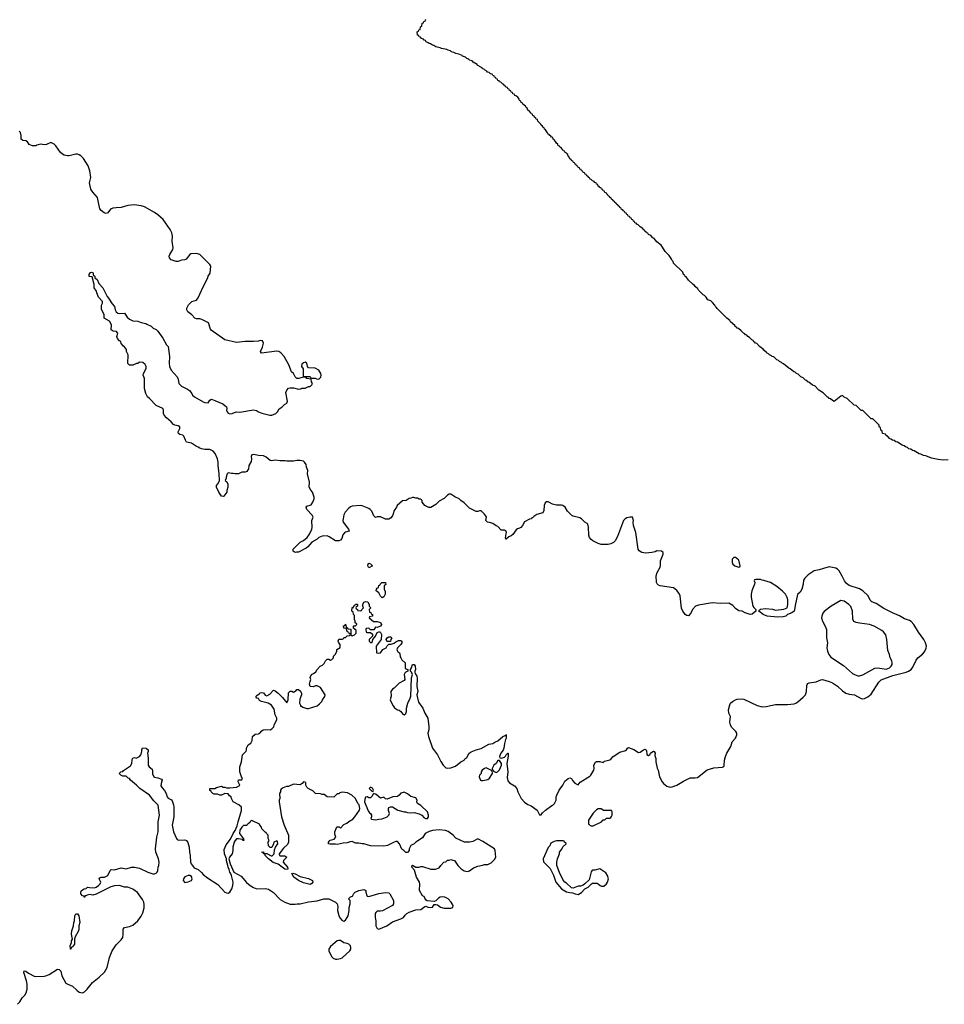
# Model space of a CAD drawing. Header units: inches. Extents: x 1603819 to 1745079, y 385938 to 533966.
# Tile 556 of 561: x 1682938 to 1693985, y 482531 to 494296. Entities that reach past the tile are written whole.
import ezdxf

# ---------------------------------------------------------------- set-up
doc = ezdxf.new("R2010")
doc.units = ezdxf.units.IN
doc.header["$MEASUREMENT"] = 0
for name, color, linetype in [('B6488', 7, 'Continuous'), ('B6489', 7, 'Continuous'), ('B6498', 7, 'Continuous'), ('B6499', 7, 'Continuous')]:
    doc.layers.add(name, color=color, linetype=linetype)

msp = doc.modelspace()

# ---------------------------------------------------------------- linework, layer by layer
at = {"layer": 'B6488', "color": 5, "elevation": 220}
for points in [[(1690000, 488032), (1689970, 488024), (1689886, 488026), (1689850, 488036), (1689787, 488067), (1689765, 488085), (1689747, 488107), (1689736, 488136), (1689733, 488233), (1689727, 488267), (1689717, 488277), (1689689, 488290), (1689652, 488332), (1689630, 488345), (1689550, 488363), (1689535, 488370), (1689483, 488423), (1689455, 488470), (1689429, 488489), (1689410, 488496), (1689350, 488496), (1689305, 488505), (1689250, 488534), (1689230, 488534), (1689217, 488523), (1689206, 488490), (1689199, 488430), (1689190, 488402), (1689117, 488383), (1689080, 488360), (1689070, 488346), (1689058, 488342), (1689054, 488330), (1689030, 488328), (1688970, 488295), (1688947, 488253), (1688925, 488230), (1688910, 488219), (1688887, 488213), (1688870, 488202), (1688830, 488145), (1688810, 488129), (1688783, 488117), (1688750, 488089), (1688746, 488090), (1688743, 488103), (1688749, 488151), (1688755, 488170), (1688746, 488190), (1688730, 488195), (1688690, 488198), (1688650, 488242), (1688630, 488249), (1688590, 488275), (1688550, 488289), (1688526, 488290), (1688508, 488310), (1688514, 488354), (1688490, 488388), (1688450, 488428), (1688430, 488428), (1688410, 488418), (1688390, 488418), (1688310, 488458), (1688250, 488522), (1688209, 488549), (1688189, 488569), (1688135, 488595), (1688090, 488628), (1688070, 488628), (1688050, 488615), (1688010, 488575), (1687950, 488542), (1687910, 488502), (1687848, 488468), (1687828, 488468), (1687778, 488490), (1687748, 488530), (1687746, 488550), (1687730, 488566), (1687710, 488568), (1687690, 488578), (1687670, 488578), (1687647, 488587), (1687630, 488588), (1687610, 488578), (1687590, 488575), (1687554, 488550), (1687510, 488548), (1687446, 488490), (1687441, 488470), (1687411, 488430), (1687401, 488390), (1687390, 488368), (1687370, 488338), (1687347, 488327), (1687310, 488328), (1687250, 488355), (1687210, 488355), (1687189, 488349), (1687170, 488368), (1687143, 488423), (1687125, 488445), (1687110, 488455), (1687030, 488485), (1687010, 488489), (1686910, 488483), (1686890, 488476), (1686870, 488459), (1686827, 488413), (1686810, 488378), (1686801, 488330), (1686799, 488310), (1686804, 488290), (1686867, 488210), (1686875, 488185), (1686830, 488173), (1686817, 488163), (1686800, 488140), (1686785, 488095), (1686770, 488078), (1686750, 488068), (1686710, 488069), (1686637, 488117), (1686610, 488129), (1686550, 488124), (1686510, 488107), (1686490, 488089), (1686428, 488052), (1686381, 487999), (1686359, 487981), (1686270, 487934), (1686246, 487934), (1686229, 487929), (1686216, 487936), (1686206, 487946), (1686206, 487970), (1686287, 488053), (1686330, 488071), (1686372, 488108), (1686399, 488150), (1686429, 488210), (1686434, 488230), (1686429, 488310), (1686444, 488350), (1686434, 488374), (1686370, 488445), (1686359, 488470), (1686370, 488481), (1686422, 488498), (1686442, 488530), (1686455, 488570), (1686455, 488590), (1686438, 488650), (1686415, 488675), (1686398, 488710), (1686402, 488770), (1686378, 488870), (1686379, 488910), (1686365, 488950), (1686360, 488980), (1686342, 489010), (1686330, 489019), (1686290, 489029), (1686250, 489029), (1686210, 489022), (1686130, 489021), (1686110, 489025), (1686050, 489024), (1685990, 489033), (1685950, 489025), (1685929, 489029), (1685884, 489070), (1685850, 489086), (1685790, 489088), (1685730, 489100), (1685710, 489095), (1685704, 489076), (1685707, 489050), (1685703, 489017), (1685676, 488970), (1685671, 488930), (1685650, 488898), (1685630, 488888), (1685590, 488888), (1685550, 488868), (1685512, 488868), (1685490, 488875), (1685470, 488874), (1685430, 488882), (1685418, 488870), (1685403, 488830), (1685404, 488816), (1685394, 488790), (1685413, 488773), (1685424, 488744), (1685425, 488710), (1685411, 488670), (1685411, 488650), (1685377, 488603), (1685370, 488598), (1685350, 488602), (1685315, 488650), (1685288, 488710), (1685288, 488730), (1685310, 488754), (1685324, 488790), (1685321, 488870), (1685309, 488969), (1685309, 489010), (1685300, 489050), (1685273, 489113), (1685250, 489139), (1685210, 489161), (1685150, 489161), (1685110, 489169), (1685090, 489175), (1685070, 489189), (1685050, 489194), (1684990, 489234), (1684930, 489249), (1684917, 489270), (1684899, 489319), (1684888, 489330), (1684850, 489341), (1684834, 489350), (1684833, 489370), (1684849, 489410), (1684849, 489430), (1684830, 489441), (1684790, 489449), (1684777, 489457), (1684749, 489489), (1684690, 489539), (1684664, 489570), (1684654, 489590), (1684655, 489630), (1684649, 489649), (1684567, 489687), (1684489, 489770), (1684464, 489790), (1684444, 489830), (1684429, 489890), (1684428, 490000)], [(1684830, 490000), (1684840, 489950), (1684870, 489918), (1684942, 489882), (1684965, 489865), (1684994, 489830), (1685004, 489810), (1685026, 489790), (1685130, 489731), (1685150, 489723), (1685190, 489718), (1685210, 489751), (1685230, 489761), (1685270, 489747), (1685364, 489704), (1685390, 489687), (1685407, 489670), (1685411, 489651), (1685408, 489630), (1685416, 489610), (1685430, 489596), (1685450, 489588), (1685478, 489590), (1685526, 489610), (1685567, 489607), (1685730, 489633), (1685765, 489625), (1685791, 489610), (1685830, 489596), (1685928, 489572), (1685950, 489572), (1685998, 489590), (1686018, 489610), (1686036, 489644), (1686070, 489665), (1686103, 489697), (1686130, 489712), (1686137, 489737), (1686118, 489842), (1686128, 489870), (1686149, 489891), (1686170, 489898), (1686210, 489898), (1686270, 489882), (1686295, 489885), (1686306, 489890), (1686306, 489894), (1686350, 489892), (1686390, 489912), (1686407, 489913), (1686430, 489934), (1686438, 489950), (1686426, 489970), (1686422, 490000)], [(1682910, 482531), (1682938, 482562), (1682969, 482610), (1682999, 482641), (1683016, 482670), (1683026, 482710), (1683025, 482770), (1683020, 482810), (1682987, 482910), (1682990, 482931), (1683010, 482926), (1683042, 482902), (1683110, 482869), (1683130, 482864), (1683230, 482868), (1683250, 482870), (1683290, 482887), (1683390, 482951), (1683410, 482947), (1683428, 482928), (1683442, 482870), (1683490, 482785), (1683511, 482771), (1683570, 482747), (1683619, 482699), (1683650, 482676), (1683690, 482667), (1683710, 482679), (1683743, 482710), (1683808, 482792), (1683886, 482854), (1683950, 482917), (1683982, 482970), (1684011, 483090), (1684044, 483170), (1684090, 483242), (1684150, 483300), (1684168, 483330), (1684175, 483370), (1684172, 483430), (1684190, 483450), (1684250, 483459), (1684290, 483476), (1684350, 483530), (1684390, 483583), (1684410, 483623), (1684423, 483683), (1684424, 483724), (1684420, 483750), (1684405, 483785), (1684346, 483866), (1684290, 483906), (1684230, 483929), (1684190, 483932), (1684130, 483951), (1684070, 483948), (1684026, 483934), (1683850, 483847), (1683810, 483837), (1683770, 483842), (1683744, 483836), (1683726, 483826), (1683714, 483826), (1683710, 483808), (1683702, 483822), (1683690, 483826), (1683669, 483850), (1683669, 483871), (1683678, 483890), (1683708, 483912), (1683730, 483914), (1683748, 483932), (1683770, 483925), (1683830, 483924), (1683850, 483931), (1683879, 483950), (1683899, 483970), (1683909, 483990), (1683889, 484030), (1683896, 484044), (1683910, 484051), (1683950, 484051), (1683990, 484072), (1684018, 484130), (1684030, 484142), (1684070, 484139), (1684150, 484163), (1684210, 484151), (1684272, 484168), (1684310, 484170), (1684370, 484156), (1684470, 484110), (1684530, 484091), (1684550, 484091), (1684570, 484099), (1684581, 484110), (1684589, 484130), (1684592, 484170), (1684600, 484190), (1684605, 484230), (1684598, 484270), (1684565, 484350), (1684562, 484390), (1684575, 484530), (1684591, 484590), (1684591, 484710), (1684610, 484790), (1684591, 484910), (1684542, 484962), (1684490, 485029), (1684373, 485110), (1684333, 485150), (1684262, 485210), (1684250, 485228), (1684235, 485235), (1684210, 485255), (1684170, 485258), (1684146, 485270), (1684128, 485290), (1684146, 485310), (1684170, 485314), (1684176, 485324), (1684260, 485380), (1684278, 485410), (1684283, 485457), (1684289, 485471), (1684310, 485478), (1684330, 485471), (1684370, 485491), (1684384, 485510), (1684398, 485550), (1684398, 485570), (1684406, 485594), (1684450, 485592), (1684472, 485570), (1684472, 485550), (1684465, 485530), (1684471, 485471), (1684471, 485390), (1684485, 485370), (1684520, 485340), (1684525, 485325), (1684526, 485286), (1684542, 485250), (1684550, 485245), (1684590, 485238), (1684630, 485222), (1684638, 485210), (1684637, 485197), (1684626, 485170), (1684623, 485143), (1684638, 485118), (1684667, 485087), (1684688, 485048), (1684700, 485010), (1684710, 484995), (1684750, 484974), (1684761, 484961), (1684776, 484916), (1684778, 484890), (1684779, 484770), (1684758, 484670), (1684775, 484590), (1684810, 484511), (1684821, 484501), (1684834, 484494), (1684910, 484495), (1684930, 484487), (1684946, 484466), (1684963, 484410), (1684968, 484348), (1684976, 484310), (1684978, 484230), (1684985, 484210), (1685021, 484161), (1685070, 484142), (1685110, 484107), (1685130, 484082), (1685182, 484042), (1685303, 483963), (1685390, 483870), (1685410, 483861), (1685430, 483860), (1685449, 483870), (1685472, 483910), (1685484, 483950), (1685489, 483990), (1685469, 484070), (1685457, 484097), (1685447, 484110), (1685441, 484141), (1685427, 484170), (1685426, 484190), (1685410, 484246), (1685409, 484270), (1685385, 484330), (1685380, 484380), (1685404, 484436), (1685455, 484505), (1685487, 484570), (1685512, 484608), (1685536, 484664), (1685547, 484713), (1685588, 484848), (1685587, 484887), (1685556, 484916), (1685489, 484949), (1685468, 484990), (1685466, 485010), (1685443, 485023), (1685430, 485046), (1685390, 485048), (1685350, 485028), (1685330, 485028), (1685300, 485040), (1685263, 485043), (1685246, 485050), (1685226, 485070), (1685222, 485082), (1685210, 485086), (1685208, 485110), (1685270, 485111), (1685290, 485121), (1685350, 485136), (1685370, 485126), (1685390, 485126), (1685410, 485116), (1685450, 485116), (1685530, 485126), (1685560, 485140), (1685568, 485150), (1685549, 485189), (1685550, 485214), (1685590, 485214), (1685598, 485230), (1685588, 485248), (1685569, 485310), (1685569, 485370), (1685589, 485430), (1685599, 485510), (1685643, 485557), (1685649, 485570), (1685649, 485591), (1685669, 485630), (1685698, 485650), (1685715, 485685), (1685718, 485730), (1685750, 485758), (1685790, 485761), (1685808, 485770), (1685830, 485798), (1685848, 485810), (1685870, 485816), (1685930, 485812), (1685950, 485822), (1685974, 485846), (1685979, 485870), (1686009, 485930), (1686009, 485950), (1685989, 485990), (1685978, 486058), (1685945, 486105), (1685908, 486130), (1685826, 486150), (1685803, 486163), (1685790, 486186), (1685770, 486188), (1685758, 486210), (1685770, 486222), (1685800, 486240), (1685810, 486252), (1685830, 486258), (1685851, 486251), (1685870, 486225), (1685890, 486218), (1685925, 486235), (1685970, 486285), (1685990, 486278), (1686025, 486250), (1686078, 486198), (1686130, 486134), (1686146, 486170), (1686150, 486254), (1686170, 486272), (1686191, 486271), (1686210, 486262), (1686240, 486280), (1686250, 486292), (1686270, 486294), (1686292, 486272), (1686304, 486244), (1686305, 486230), (1686285, 486175), (1686282, 486130), (1686294, 486106), (1686294, 486094), (1686306, 486094), (1686321, 486081), (1686370, 486065), (1686390, 486065), (1686490, 486098), (1686520, 486120), (1686549, 486150), (1686555, 486170), (1686582, 486210), (1686588, 486230), (1686530, 486318), (1686490, 486335), (1686470, 486335), (1686445, 486325), (1686409, 486329), (1686402, 486358), (1686408, 486390), (1686418, 486410), (1686410, 486434), (1686426, 486470), (1686450, 486482), (1686477, 486503), (1686490, 486532), (1686529, 486571), (1686555, 486585), (1686575, 486605), (1686590, 486634), (1686610, 486654), (1686630, 486654), (1686650, 486642), (1686666, 486650), (1686686, 486670), (1686686, 486690), (1686710, 486714), (1686728, 486750), (1686726, 486770), (1686767, 486793), (1686768, 486830), (1686749, 486849), (1686742, 486870), (1686750, 486894), (1686790, 486894), (1686802, 486898), (1686810, 486914), (1686830, 486914), (1686850, 486934), (1686882, 486938), (1686886, 486950), (1686882, 486962), (1686867, 486967), (1686862, 486982), (1686846, 486990), (1686842, 487022), (1686810, 487026), (1686807, 487053), (1686822, 487058), (1686826, 487070), (1686832, 487072), (1686838, 487038), (1686854, 487030), (1686858, 487018), (1686893, 487013), (1686894, 486950), (1686898, 486938), (1686910, 486934), (1686936, 486944), (1686956, 486964), (1686956, 486996), (1686927, 487027), (1686926, 487050), (1686930, 487054), (1686950, 487054), (1686966, 487070), (1686962, 487082), (1686946, 487090), (1686946, 487110), (1686938, 487130), (1686936, 487176), (1686926, 487190), (1686922, 487222), (1686908, 487230), (1686909, 487271), (1686926, 487274), (1686930, 487294), (1686942, 487298), (1686950, 487314), (1686970, 487314), (1686973, 487307), (1686974, 487290), (1686958, 487282), (1686954, 487270), (1686958, 487258), (1686974, 487250), (1686978, 487238), (1687010, 487234), (1687022, 487238), (1687026, 487250), (1687046, 487270), (1687038, 487290), (1687038, 487310), (1687050, 487334), (1687070, 487342), (1687098, 487338), (1687110, 487314), (1687114, 487314), (1687114, 487290), (1687134, 487270), (1687114, 487250), (1687118, 487218), (1687133, 487213), (1687138, 487198), (1687154, 487190), (1687153, 487167), (1687118, 487162), (1687114, 487150), (1687164, 487104), (1687210, 487105), (1687237, 487097), (1687251, 487091), (1687262, 487070), (1687250, 487048), (1687210, 487035), (1687190, 487038), (1687170, 487006), (1687130, 487006), (1687110, 487026), (1687078, 487022), (1687074, 487010), (1687078, 486978), (1687090, 486974), (1687130, 486974), (1687152, 486952), (1687152, 486928), (1687114, 486890), (1687114, 486870), (1687130, 486854), (1687150, 486854), (1687158, 486890), (1687188, 486930), (1687207, 486973), (1687230, 486982), (1687240, 486980), (1687250, 486974), (1687262, 486950), (1687258, 486890), (1687198, 486810), (1687202, 486730), (1687230, 486726), (1687250, 486732), (1687278, 486770), (1687318, 486790), (1687330, 486814), (1687350, 486834), (1687374, 486834), (1687410, 486845), (1687430, 486862), (1687463, 486877), (1687490, 486878), (1687502, 486870), (1687502, 486850), (1687492, 486830), (1687452, 486790), (1687445, 486765), (1687460, 486740), (1687474, 486730), (1687480, 486720), (1687482, 486682), (1687492, 486672), (1687505, 486645), (1687542, 486610), (1687542, 486550), (1687545, 486545), (1687574, 486530), (1687574, 486510), (1687545, 486495), (1687531, 486470), (1687538, 486410), (1687530, 486398), (1687470, 486368), (1687410, 486308), (1687390, 486298), (1687371, 486270), (1687374, 486214), (1687366, 486170), (1687371, 486151), (1687398, 486098), (1687415, 486075), (1687450, 486051), (1687470, 486045), (1687491, 486031), (1687517, 485997), (1687530, 485991), (1687550, 486006), (1687561, 486030), (1687561, 486070), (1687574, 486130), (1687604, 486190), (1687609, 486211), (1687617, 486430), (1687629, 486470), (1687618, 486498), (1687606, 486510), (1687606, 486530), (1687618, 486550), (1687629, 486591), (1687650, 486592), (1687662, 486570), (1687665, 486530), (1687658, 486510), (1687660, 486500), (1687664, 486484), (1687683, 486450), (1687687, 486427), (1687683, 486330), (1687693, 486270), (1687684, 486230), (1687687, 486210), (1687703, 486143), (1687755, 486070), (1687779, 486010), (1687814, 485950), (1687827, 485850), (1687827, 485810), (1687816, 485770), (1687821, 485730), (1687871, 485590), (1687931, 485511), (1687971, 485431), (1687998, 485390), (1688030, 485358), (1688050, 485351), (1688090, 485358), (1688145, 485375), (1688208, 485430), (1688248, 485450), (1688256, 485464), (1688280, 485480), (1688309, 485531), (1688330, 485546), (1688390, 485571), (1688450, 485586), (1688542, 485638), (1688590, 485646), (1688616, 485664), (1688650, 485681), (1688710, 485731), (1688738, 485742), (1688749, 485751), (1688750, 485754), (1688751, 485710), (1688743, 485697), (1688730, 485646), (1688723, 485590), (1688714, 485566), (1688686, 485530), (1688672, 485490), (1688674, 485474), (1688690, 485472), (1688730, 485485), (1688744, 485496), (1688750, 485512), (1688768, 485530), (1688772, 485530), (1688775, 485495), (1688759, 485410), (1688768, 485310), (1688762, 485242), (1688770, 485202), (1688790, 485178), (1688850, 485142), (1688878, 485110), (1688891, 485070), (1688930, 484992), (1688968, 484948), (1689010, 484918), (1689050, 484901), (1689122, 484850), (1689150, 484794), (1689170, 484794), (1689183, 484817), (1689218, 484850), (1689295, 484905), (1689309, 484911), (1689328, 484930), (1689348, 484970), (1689349, 485009), (1689355, 485030), (1689384, 485090), (1689429, 485150), (1689450, 485198), (1689489, 485230), (1689510, 485236), (1689530, 485231), (1689544, 485204), (1689570, 485172), (1689610, 485154), (1689636, 485184), (1689750, 485258), (1689762, 485270), (1689798, 485330), (1689802, 485350), (1689798, 485390), (1689816, 485424), (1689830, 485434), (1689868, 485432), (1689910, 485422), (1689925, 485435), (1689989, 485451), (1690000, 485461)], [(1690000, 484846), (1689913, 484847), (1689887, 484867), (1689850, 484868), (1689830, 484855), (1689790, 484815), (1689732, 484730), (1689733, 484693), (1689738, 484678), (1689764, 484664), (1689790, 484662), (1689890, 484712), (1689910, 484734), (1689930, 484734), (1689950, 484754), (1689990, 484754), (1690000, 484764)]]:
    msp.add_lwpolyline(points, dxfattribs=at)
for points in [[(1687110, 487748), (1687098, 487770), (1687102, 487790), (1687110, 487802), (1687130, 487794), (1687154, 487770)], [(1687270, 487388), (1687247, 487407), (1687230, 487446), (1687198, 487470), (1687202, 487490), (1687210, 487502), (1687226, 487510), (1687230, 487534), (1687242, 487538), (1687246, 487550), (1687266, 487570), (1687310, 487572), (1687311, 487549), (1687294, 487530), (1687294, 487490), (1687304, 487464), (1687305, 487430), (1687290, 487398)], [(1687330, 486866), (1687326, 486870), (1687318, 486890), (1687328, 486910), (1687350, 486922), (1687370, 486922), (1687377, 486917), (1687382, 486910), (1687372, 486890), (1687370, 486866)], [(1688670, 485446), (1688650, 485446), (1688631, 485409), (1688602, 485390), (1688582, 485350), (1688582, 485342), (1688594, 485330), (1688598, 485318), (1688630, 485302), (1688646, 485310), (1688670, 485334), (1688695, 485390), (1688695, 485410)], [(1688510, 485355), (1688490, 485348), (1688465, 485330), (1688451, 485310), (1688451, 485289), (1688432, 485270), (1688427, 485250), (1688442, 485210), (1688450, 485205), (1688470, 485205), (1688530, 485218), (1688550, 485232), (1688588, 485290), (1688582, 485322)], [(1686330, 485188), (1686311, 485169), (1686290, 485155), (1686210, 485162), (1686150, 485134), (1686126, 485134), (1686084, 485116), (1686060, 485100), (1686052, 485090), (1686052, 485070), (1686042, 485050), (1686045, 484990), (1686038, 484970), (1686038, 484950), (1686065, 484770), (1686098, 484670), (1686150, 484550), (1686151, 484470), (1686139, 484441), (1686090, 484398), (1686036, 484330), (1686042, 484310), (1686050, 484305), (1686106, 484306), (1686131, 484291), (1686091, 484250), (1686085, 484230), (1686136, 484170), (1686142, 484150), (1686137, 484143), (1686107, 484147), (1686024, 484204), (1685967, 484227), (1685910, 484270), (1685869, 484310), (1685867, 484327), (1685850, 484329), (1685846, 484346), (1685828, 484350), (1685850, 484351), (1685854, 484334), (1685890, 484331), (1685944, 484304), (1685955, 484305), (1685979, 484330), (1685983, 484377), (1685993, 484407), (1686022, 484450), (1686016, 484476), (1686010, 484486), (1685974, 484470), (1685972, 484448), (1685950, 484406), (1685930, 484406), (1685910, 484426), (1685907, 484467), (1685918, 484490), (1685907, 484513), (1685906, 484550), (1685886, 484570), (1685882, 484582), (1685870, 484586), (1685830, 484626), (1685827, 484647), (1685806, 484670), (1685802, 484682), (1685710, 484726), (1685698, 484722), (1685693, 484707), (1685678, 484702), (1685674, 484690), (1685658, 484682), (1685650, 484666), (1685610, 484666), (1685590, 484648), (1685567, 484613), (1685563, 484570), (1685611, 484510), (1685614, 484490), (1685608, 484490), (1685599, 484499), (1685550, 484509), (1685530, 484509), (1685511, 484490), (1685501, 484470), (1685486, 484410), (1685486, 484370), (1685475, 484330), (1685445, 484290), (1685438, 484270), (1685451, 484210), (1685496, 484110), (1685582, 484062), (1685648, 483988), (1685691, 483950), (1685730, 483927), (1685770, 483911), (1685870, 483916), (1685910, 483906), (1685970, 483865), (1686050, 483783), (1686105, 483750), (1686170, 483727), (1686230, 483726), (1686251, 483731), (1686290, 483731), (1686390, 483756), (1686493, 483767), (1686570, 483791), (1686631, 483791), (1686710, 483752), (1686732, 483730), (1686738, 483698), (1686736, 483650), (1686751, 483591), (1686764, 483564), (1686790, 483532), (1686810, 483525), (1686830, 483538), (1686852, 483568), (1686861, 483590), (1686873, 483650), (1686874, 483686), (1686888, 483730), (1686886, 483770), (1686866, 483790), (1686890, 483814), (1686915, 483825), (1686930, 483854), (1686946, 483870), (1686989, 483891), (1687050, 483902), (1687072, 483890), (1687072, 483870), (1687085, 483830), (1687090, 483825), (1687110, 483821), (1687230, 483856), (1687310, 483866), (1687350, 483862), (1687362, 483850), (1687402, 483770), (1687402, 483730), (1687392, 483710), (1687272, 483648), (1687250, 483642), (1687210, 483642), (1687191, 483629), (1687184, 483616), (1687183, 483570), (1687191, 483530), (1687191, 483470), (1687210, 483436), (1687230, 483428), (1687323, 483470), (1687390, 483518), (1687490, 483551), (1687522, 483570), (1687542, 483598), (1687563, 483617), (1687590, 483631), (1687670, 483658), (1687730, 483665), (1687780, 483700), (1687790, 483702), (1687814, 483690), (1687850, 483686), (1687870, 483692), (1687890, 483722), (1687910, 483725), (1687930, 483718), (1687965, 483690), (1688010, 483678), (1688090, 483679), (1688112, 483688), (1688115, 483710), (1688094, 483750), (1688056, 483790), (1688018, 483810), (1687990, 483815), (1687962, 483810), (1687941, 483799), (1687910, 483766), (1687890, 483758), (1687808, 483768), (1687795, 483775), (1687778, 483798), (1687770, 483818), (1687749, 483829), (1687715, 483890), (1687717, 483970), (1687713, 483990), (1687677, 484050), (1687654, 484134), (1687622, 484170), (1687626, 484190), (1687630, 484192), (1687670, 484171), (1687709, 484171), (1687730, 484178), (1687750, 484178), (1687850, 484146), (1687904, 484144), (1687950, 484162), (1687968, 484190), (1688006, 484230), (1688030, 484234), (1688050, 484254), (1688070, 484254), (1688090, 484262), (1688113, 484253), (1688131, 484251), (1688172, 484190), (1688212, 484150), (1688250, 484126), (1688290, 484118), (1688310, 484125), (1688360, 484160), (1688410, 484182), (1688467, 484193), (1688490, 484202), (1688530, 484202), (1688570, 484222), (1688610, 484262), (1688628, 484290), (1688617, 484370), (1688609, 484390), (1688470, 484478), (1688410, 484508), (1688350, 484478), (1688310, 484468), (1688253, 484467), (1688150, 484518), (1688118, 484550), (1688057, 484597), (1688027, 484607), (1687950, 484616), (1687870, 484609), (1687830, 484597), (1687782, 484570), (1687750, 484522), (1687672, 484470), (1687650, 484448), (1687612, 484428), (1687592, 484390), (1687592, 484368), (1687570, 484346), (1687550, 484346), (1687526, 484370), (1687503, 484383), (1687474, 484450), (1687450, 484475), (1687430, 484475), (1687410, 484469), (1687333, 484427), (1687290, 484419), (1687130, 484424), (1687051, 484449), (1687029, 484449), (1686990, 484458), (1686950, 484458), (1686910, 484475), (1686886, 484474), (1686850, 484462), (1686802, 484458), (1686730, 484439), (1686710, 484444), (1686643, 484443), (1686628, 484450), (1686628, 484470), (1686649, 484491), (1686694, 484506), (1686715, 484530), (1686703, 484563), (1686702, 484590), (1686726, 484650), (1686754, 484650), (1686770, 484634), (1686810, 484678), (1686846, 484694), (1686870, 484716), (1686917, 484743), (1686942, 484770), (1686999, 484850), (1687002, 484870), (1686993, 484913), (1686978, 484930), (1686948, 484990), (1686906, 485030), (1686856, 485056), (1686790, 485066), (1686764, 485056), (1686750, 485046), (1686730, 485046), (1686690, 485006), (1686610, 485008), (1686576, 485036), (1686550, 485038), (1686530, 485046), (1686470, 485048), (1686440, 485080), (1686386, 485110), (1686367, 485127), (1686358, 485150), (1686356, 485176), (1686347, 485187)], [(1687530, 485064), (1687490, 485055), (1687471, 485030), (1687450, 485015), (1687394, 485010), (1687330, 484982), (1687310, 484986), (1687290, 485006), (1687250, 484995), (1687198, 485038), (1687170, 485048), (1687160, 485040), (1687145, 485015), (1687130, 484998), (1687110, 484998), (1687090, 485008), (1687070, 485006), (1687060, 484980), (1687058, 484950), (1687103, 484843), (1687118, 484818), (1687131, 484810), (1687142, 484790), (1687142, 484770), (1687134, 484750), (1687142, 484742), (1687190, 484736), (1687230, 484745), (1687270, 484746), (1687330, 484772), (1687348, 484790), (1687355, 484810), (1687345, 484845), (1687344, 484870), (1687350, 484882), (1687370, 484892), (1687391, 484891), (1687454, 484850), (1687530, 484831), (1687551, 484831), (1687570, 484822), (1687610, 484818), (1687650, 484821), (1687710, 484806), (1687742, 484790), (1687770, 484758), (1687790, 484751), (1687810, 484752), (1687822, 484770), (1687824, 484790), (1687809, 484830), (1687730, 484905), (1687690, 484929), (1687683, 484950), (1687685, 484970), (1687670, 484997), (1687610, 485015), (1687570, 485045)], [(1687130, 485126), (1687114, 485110), (1687150, 485074), (1687162, 485078), (1687166, 485090), (1687154, 485114)], [(1689430, 484486), (1689350, 484486), (1689324, 484476), (1689285, 484455), (1689270, 484426), (1689250, 484406), (1689191, 484271), (1689195, 484235), (1689274, 484154), (1689314, 484074), (1689343, 483990), (1689411, 483910), (1689470, 483876), (1689510, 483865), (1689544, 483864), (1689574, 483850), (1689610, 483843), (1689650, 483867), (1689689, 483911), (1689730, 483931), (1689769, 483971), (1689783, 483977), (1689837, 483977), (1689850, 483972), (1689872, 483950), (1689890, 483941), (1689916, 483944), (1689950, 483972), (1689962, 483990), (1689974, 484030), (1689962, 484070), (1689940, 484100), (1689870, 484149), (1689810, 484133), (1689787, 484133), (1689774, 484126), (1689765, 484115), (1689741, 484019), (1689691, 483969), (1689670, 483955), (1689637, 483943), (1689610, 483942), (1689550, 483918), (1689530, 483922), (1689470, 483978), (1689450, 483989), (1689433, 484013), (1689386, 484106), (1689355, 484190), (1689355, 484230), (1689362, 484270), (1689388, 484330), (1689388, 484350), (1689416, 484384), (1689427, 484413), (1689466, 484450), (1689462, 484462), (1689447, 484467), (1689442, 484482)], [(1684970, 484069), (1684950, 484069), (1684910, 484054), (1684895, 484030), (1684891, 484010), (1684910, 483987), (1684950, 483995), (1684989, 484011), (1684999, 484030), (1684990, 484058)], [(1686410, 483964), (1686330, 483981), (1686269, 484009), (1686215, 484050), (1686190, 484094), (1686203, 484097), (1686229, 484091), (1686290, 484059), (1686390, 484034), (1686430, 484016), (1686438, 484010), (1686441, 483990), (1686430, 483975)], [(1683550, 483189), (1683546, 483190), (1683542, 483230), (1683558, 483270), (1683558, 483290), (1683568, 483310), (1683555, 483370), (1683561, 483410), (1683582, 483470), (1683584, 483510), (1683594, 483530), (1683595, 483590), (1683610, 483612), (1683630, 483614), (1683645, 483590), (1683655, 483510), (1683645, 483470), (1683643, 483430), (1683639, 483410), (1683596, 483330), (1683591, 483310), (1683591, 483250), (1683570, 483218), (1683552, 483208)], [(1686770, 483295), (1686750, 483295), (1686730, 483289), (1686650, 483222), (1686631, 483190), (1686631, 483170), (1686662, 483102), (1686682, 483082), (1686710, 483071), (1686730, 483071), (1686770, 483079), (1686790, 483087), (1686884, 483170), (1686896, 483190), (1686896, 483210), (1686889, 483230), (1686870, 483249), (1686850, 483259), (1686810, 483264)]]:
    msp.add_lwpolyline(points, close=True, dxfattribs=at)
at = {"layer": 'B6489', "color": 5}
for points, elevation in [([(1690000, 492166), (1689990, 492170), (1689985, 492185), (1689970, 492190), (1689965, 492205), (1689954, 492210), (1689946, 492226), (1689930, 492230), (1689926, 492246), (1689910, 492250), (1689905, 492265), (1689890, 492270), (1689885, 492285), (1689869, 492290), (1689863, 492303), (1689850, 492307), (1689845, 492325), (1689830, 492330), (1689825, 492345), (1689809, 492350), (1689802, 492362), (1689782, 492370), (1689767, 492387), (1689755, 492390), (1689747, 492407), (1689739, 492410), (1689727, 492427), (1689715, 492430), (1689706, 492446), (1689695, 492450), (1689686, 492466), (1689670, 492470), (1689665, 492485), (1689650, 492490), (1689646, 492506), (1689630, 492510), (1689626, 492526), (1689610, 492530), (1689605, 492545), (1689590, 492550), (1689586, 492566), (1689575, 492570), (1689567, 492587), (1689555, 492590), (1689546, 492606), (1689530, 492615), (1689527, 492627), (1689510, 492635), (1689500, 492660), (1689490, 492666), (1689485, 492685), (1689470, 492695), (1689466, 492706), (1689455, 492710), (1689446, 492726), (1689430, 492730), (1689426, 492746), (1689415, 492750), (1689407, 492767), (1689395, 492770), (1689386, 492786), (1689370, 492790), (1689367, 492807), (1689350, 492819), (1689339, 492839), (1689330, 492845), (1689325, 492865), (1689310, 492870), (1689306, 492886), (1689290, 492890), (1689285, 492905), (1689270, 492910), (1689264, 492924), (1689250, 492928), (1689245, 492945), (1689220, 492980), (1689210, 492986), (1689203, 493003), (1689190, 493010), (1689185, 493025), (1689170, 493035), (1689166, 493046), (1689130, 493084), (1689123, 493103), (1689110, 493109), (1689104, 493124), (1689090, 493130), (1689084, 493144), (1689070, 493150), (1689065, 493165), (1689050, 493170), (1689046, 493186), (1689035, 493190), (1689026, 493206), (1689010, 493215), (1688999, 493239), (1688990, 493245), (1688981, 493261), (1688950, 493287), (1688943, 493303), (1688930, 493307), (1688924, 493324), (1688910, 493330), (1688906, 493346), (1688888, 493368), (1688867, 493387), (1688855, 493390), (1688846, 493406), (1688830, 493410), (1688826, 493426), (1688810, 493430), (1688805, 493445), (1688790, 493450), (1688785, 493465), (1688770, 493470), (1688764, 493484), (1688747, 493490), (1688742, 493502), (1688727, 493510), (1688721, 493521), (1688705, 493530), (1688688, 493548), (1688670, 493555), (1688665, 493565), (1688650, 493570), (1688645, 493585), (1688630, 493590), (1688625, 493605), (1688610, 493610), (1688605, 493625), (1688589, 493630), (1688583, 493643), (1688562, 493650), (1688545, 493665), (1688526, 493670), (1688520, 493680), (1688490, 493695), (1688486, 493706), (1688469, 493710), (1688462, 493722), (1688430, 493735), (1688425, 493745), (1688409, 493750), (1688402, 493762), (1688355, 493790), (1688343, 493803), (1688309, 493810), (1688303, 493823), (1688282, 493830), (1688266, 493846), (1688230, 493859), (1688226, 493866), (1688184, 493884), (1688149, 493890), (1688125, 493904), (1688098, 493910), (1688084, 493924), (1688058, 493930), (1688040, 493940), (1687978, 493950), (1687960, 493960), (1687909, 493970), (1687887, 493987), (1687869, 493990), (1687847, 494007), (1687829, 494010), (1687820, 494020), (1687795, 494030), (1687785, 494045), (1687769, 494050), (1687762, 494062), (1687738, 494070), (1687728, 494088), (1687709, 494090), (1687707, 494107), (1687689, 494110), (1687686, 494150), (1687702, 494158), (1687707, 494173), (1687722, 494178), (1687726, 494210), (1687742, 494218), (1687747, 494253), (1687762, 494258), (1687767, 494273), (1687782, 494278), (1687787, 494293), (1687795, 494296)], 180), ([(1686422, 490000), (1686422, 490002), (1686368, 490008), (1686362, 490022), (1686350, 490026), (1686326, 490026), (1686271, 490009), (1686250, 490008), (1686230, 490028), (1686208, 490070), (1686184, 490090), (1686155, 490170), (1686096, 490270), (1686056, 490316), (1686032, 490332), (1686010, 490335), (1685828, 490310), (1685814, 490330), (1685837, 490383), (1685849, 490430), (1685837, 490457), (1685810, 490461), (1685790, 490455), (1685730, 490449), (1685630, 490449), (1685530, 490438), (1685389, 490469), (1685226, 490586), (1685218, 490598), (1685195, 490675), (1685115, 490715), (1685090, 490723), (1685050, 490723), (1685030, 490729), (1684994, 490770), (1684946, 490806), (1684936, 490830), (1684934, 490850), (1684953, 490887), (1684993, 490927), (1685050, 490946), (1685070, 490971), (1685130, 491105), (1685184, 491210), (1685189, 491231), (1685212, 491268), (1685220, 491350), (1685210, 491370), (1685110, 491471), (1685088, 491490), (1685050, 491503), (1684983, 491497), (1684969, 491491), (1684925, 491435), (1684910, 491428), (1684870, 491422), (1684833, 491407), (1684806, 491406), (1684746, 491426), (1684729, 491450), (1684725, 491470), (1684730, 491490), (1684767, 491550), (1684772, 491570), (1684761, 491650), (1684765, 491710), (1684756, 491750), (1684734, 491790), (1684650, 491907), (1684590, 491965), (1684550, 491992), (1684430, 492058), (1684390, 492072), (1684310, 492083), (1684230, 492074), (1684150, 492052), (1684090, 492049), (1684050, 492043), (1684021, 492030), (1683990, 491989), (1683970, 491981), (1683947, 491987), (1683910, 492015), (1683897, 492037), (1683878, 492110), (1683867, 492170), (1683810, 492235), (1683788, 492270), (1683772, 492348), (1683787, 492410), (1683774, 492490), (1683754, 492550), (1683698, 492638), (1683669, 492669), (1683650, 492681), (1683627, 492687), (1683610, 492687), (1683530, 492667), (1683510, 492667), (1683470, 492678), (1683449, 492689), (1683424, 492710), (1683370, 492789), (1683350, 492809), (1683310, 492828), (1683257, 492803), (1683230, 492801), (1683190, 492809), (1683143, 492797), (1683129, 492789), (1683090, 492789), (1683050, 492804), (1683030, 492835), (1683010, 492849), (1682974, 492854), (1682955, 492870), (1682957, 492910), (1682946, 492946), (1682930, 492964)], 220), ([(1684428, 490000), (1684428, 490008), (1684414, 490050), (1684415, 490070), (1684442, 490110), (1684449, 490130), (1684449, 490150), (1684436, 490176), (1684410, 490199), (1684370, 490202), (1684350, 490188), (1684333, 490187), (1684290, 490168), (1684270, 490166), (1684250, 490166), (1684230, 490186), (1684229, 490230), (1684234, 490246), (1684235, 490290), (1684215, 490330), (1684213, 490353), (1684190, 490388), (1684176, 490396), (1684150, 490426), (1684146, 490450), (1684130, 490458), (1684105, 490485), (1684099, 490510), (1684109, 490550), (1684095, 490570), (1684055, 490575), (1684029, 490589), (1684033, 490650), (1684010, 490695), (1683948, 490730), (1683948, 490770), (1683915, 490835), (1683915, 490885), (1683926, 490910), (1683926, 490930), (1683880, 490980), (1683858, 491030), (1683855, 491050), (1683829, 491090), (1683829, 491130), (1683802, 491222), (1683769, 491229), (1683766, 491250), (1683784, 491276), (1683797, 491277), (1683814, 491270), (1683814, 491250), (1683818, 491238), (1683834, 491230), (1683834, 491210), (1683862, 491190), (1683882, 491142), (1683931, 491090), (1683981, 490990), (1683999, 490970), (1684041, 490901), (1684071, 490870), (1684079, 490830), (1684090, 490806), (1684110, 490791), (1684126, 490786), (1684190, 490791), (1684221, 490741), (1684250, 490716), (1684290, 490699), (1684350, 490695), (1684390, 490676), (1684445, 490665), (1684456, 490656), (1684510, 490634), (1684531, 490611), (1684570, 490593), (1684590, 490574), (1684647, 490490), (1684691, 490411), (1684711, 490390), (1684727, 490270), (1684724, 490190), (1684728, 490150), (1684749, 490109), (1684819, 490030), (1684828, 490010), (1684830, 490000)], 220)]:
    msp.add_lwpolyline(points, dxfattribs=dict(at, elevation=elevation))
at = {"layer": 'B6489', "color": 5, "elevation": 220}
msp.add_lwpolyline([(1686350, 490202), (1686330, 490195), (1686310, 490178), (1686306, 490150), (1686324, 490124), (1686325, 490045), (1686330, 490034), (1686410, 490034), (1686418, 490018), (1686430, 490014), (1686467, 490013), (1686484, 490004), (1686510, 490002), (1686534, 490026), (1686539, 490050), (1686537, 490070), (1686510, 490108), (1686466, 490130), (1686390, 490135), (1686375, 490150), (1686368, 490190)], close=True, dxfattribs=at)
at = {"layer": 'B6498', "color": 5}
for points, elevation in [([(1694030, 489036), (1693970, 489032), (1693910, 489039), (1693830, 489058), (1693765, 489085), (1693735, 489090), (1693705, 489105), (1693684, 489110), (1693625, 489145), (1693605, 489150), (1693584, 489164), (1693563, 489170), (1693544, 489184), (1693521, 489190), (1693504, 489204), (1693482, 489210), (1693426, 489246), (1693406, 489250), (1693386, 489266), (1693367, 489270), (1693345, 489285), (1693328, 489290), (1693323, 489303), (1693309, 489310), (1693303, 489323), (1693286, 489330), (1693282, 489342), (1693248, 489350), (1693242, 489382), (1693226, 489390), (1693222, 489422), (1693206, 489430), (1693206, 489450), (1693130, 489526), (1693110, 489526), (1693010, 489626), (1692990, 489626), (1692930, 489686), (1692906, 489690), (1692826, 489770), (1692790, 489786), (1692770, 489806), (1692750, 489798), (1692670, 489734), (1692650, 489744), (1692626, 489766), (1692610, 489770), (1692601, 489781), (1692584, 489790), (1692538, 489838), (1692485, 489870), (1692439, 489919), (1692410, 489930), (1692366, 489966), (1692353, 489970), (1692343, 489983), (1692325, 489990), (1692315, 490000)], 180), ([(1690000, 485461), (1690030, 485490), (1690110, 485545), (1690176, 485564), (1690189, 485571), (1690198, 485590), (1690210, 485598), (1690274, 485574), (1690330, 485541), (1690350, 485543), (1690390, 485571), (1690410, 485578), (1690425, 485565), (1690430, 485514), (1690450, 485502), (1690468, 485512), (1690475, 485530), (1690490, 485545), (1690510, 485556), (1690518, 485550), (1690531, 485530), (1690525, 485505), (1690538, 485470), (1690539, 485430), (1690554, 485354), (1690566, 485330), (1690584, 485250), (1690614, 485190), (1690631, 485170), (1690670, 485139), (1690710, 485125), (1690732, 485128), (1690788, 485150), (1690870, 485198), (1690950, 485236), (1691010, 485236), (1691038, 485242), (1691150, 485331), (1691230, 485358), (1691336, 485364), (1691350, 485374), (1691355, 485385), (1691359, 485450), (1691369, 485490), (1691387, 485530), (1691436, 485610), (1691452, 485668), (1691490, 485711), (1691506, 485750), (1691506, 485770), (1691496, 485790), (1691461, 485821), (1691443, 485843), (1691429, 485870), (1691423, 485903), (1691429, 485970), (1691412, 486010), (1691407, 486050), (1691422, 486110), (1691432, 486130), (1691453, 486150), (1691490, 486170), (1691510, 486176), (1691559, 486181), (1691590, 486178), (1691750, 486100), (1691810, 486087), (1691858, 486090), (1691970, 486115), (1692110, 486112), (1692190, 486122), (1692209, 486130), (1692233, 486147), (1692299, 486201), (1692326, 486230), (1692338, 486270), (1692341, 486339), (1692346, 486354), (1692355, 486365), (1692370, 486372), (1692455, 486385), (1692510, 486408), (1692530, 486410), (1692610, 486390), (1692650, 486374), (1692710, 486333), (1692770, 486276), (1692810, 486250), (1692850, 486236), (1692910, 486228), (1692990, 486185), (1693010, 486181), (1693030, 486185), (1693070, 486206), (1693110, 486238), (1693201, 486379), (1693231, 486409), (1693370, 486461), (1693530, 486500), (1693558, 486510), (1693588, 486530), (1693610, 486559), (1693650, 486644), (1693667, 486670), (1693726, 486714), (1693750, 486741), (1693770, 486787), (1693772, 486810), (1693760, 486850), (1693742, 486890), (1693677, 486977), (1693621, 487070), (1693590, 487104), (1693570, 487115), (1693510, 487135), (1693450, 487171), (1693367, 487207), (1693261, 487261), (1693170, 487321), (1693119, 487339), (1693100, 487360), (1693074, 487410), (1693010, 487471), (1692970, 487495), (1692850, 487537), (1692817, 487557), (1692791, 487590), (1692766, 487646), (1692730, 487710), (1692710, 487731), (1692690, 487742), (1692610, 487757), (1692541, 487739), (1692490, 487721), (1692429, 487711), (1692358, 487662), (1692317, 487623), (1692303, 487597), (1692298, 487550), (1692283, 487490), (1692263, 487457), (1692230, 487426), (1692203, 487297), (1692197, 487243), (1692190, 487229), (1692162, 487210), (1692111, 487189), (1692090, 487169), (1692058, 487162), (1691990, 487158), (1691870, 487167), (1691822, 487190), (1691768, 487230), (1691776, 487244), (1691790, 487252), (1691850, 487261), (1691931, 487251), (1691970, 487241), (1692068, 487252), (1692106, 487270), (1692115, 487310), (1692115, 487365), (1692109, 487390), (1692089, 487430), (1692050, 487469), (1691982, 487522), (1691909, 487569), (1691830, 487595), (1691810, 487598), (1691790, 487608), (1691733, 487607), (1691718, 487602), (1691714, 487590), (1691722, 487570), (1691718, 487550), (1691685, 487470), (1691676, 487430), (1691677, 487397), (1691698, 487290), (1691710, 487272), (1691734, 487250), (1691732, 487230), (1691690, 487194), (1691666, 487190), (1691606, 487210), (1691569, 487229), (1691530, 487233), (1691490, 487259), (1691457, 487297), (1691410, 487323), (1691310, 487321), (1691210, 487329), (1691050, 487301), (1691013, 487287), (1690977, 487250), (1690955, 487205), (1690930, 487173), (1690910, 487178), (1690890, 487189), (1690881, 487201), (1690859, 487230), (1690843, 487263), (1690827, 487410), (1690818, 487438), (1690790, 487475), (1690749, 487509), (1690590, 487532), (1690570, 487541), (1690554, 487554), (1690546, 487570), (1690544, 487650), (1690554, 487690), (1690590, 487754), (1690595, 487775), (1690595, 487830), (1690626, 487910), (1690626, 487930), (1690607, 487947), (1690550, 487948), (1690530, 487938), (1690491, 487929), (1690417, 487923), (1690370, 487929), (1690339, 487950), (1690326, 487970), (1690301, 488170), (1690272, 488250), (1690269, 488291), (1690273, 488313), (1690258, 488350), (1690230, 488353), (1690190, 488343), (1690170, 488333), (1690150, 488313), (1690079, 488121), (1690051, 488069), (1690031, 488049), (1690010, 488035), (1690000, 488032)], 220), ([(1690000, 484764), (1690010, 484774), (1690018, 484790), (1690018, 484830), (1690010, 484846), (1690000, 484846)], 220)]:
    msp.add_lwpolyline(points, dxfattribs=dict(at, elevation=elevation))
for points, elevation in [([(1691490, 487869), (1691470, 487868), (1691452, 487848), (1691451, 487810), (1691458, 487790), (1691482, 487770), (1691530, 487754), (1691542, 487758), (1691546, 487770), (1691530, 487838), (1691503, 487863)], 220), ([(1692750, 487355), (1692635, 487290), (1692550, 487224), (1692534, 487206), (1692520, 487170), (1692519, 487150), (1692529, 487110), (1692563, 487050), (1692576, 487010), (1692578, 486910), (1692588, 486850), (1692580, 486790), (1692589, 486750), (1692605, 486710), (1692630, 486677), (1692779, 486579), (1692890, 486483), (1692911, 486470), (1692950, 486456), (1692970, 486455), (1693010, 486468), (1693153, 486547), (1693190, 486553), (1693290, 486535), (1693330, 486550), (1693352, 486570), (1693362, 486590), (1693362, 486610), (1693356, 486636), (1693337, 486670), (1693330, 486710), (1693310, 486758), (1693299, 486890), (1693286, 486946), (1693260, 486980), (1693239, 486999), (1693148, 487048), (1693090, 487070), (1692970, 487085), (1692930, 487093), (1692905, 487105), (1692893, 487133), (1692890, 487230), (1692870, 487284), (1692844, 487310), (1692790, 487347)], 240)]:
    msp.add_lwpolyline(points, close=True, dxfattribs=dict(at, elevation=elevation))
at = {"layer": 'B6499', "color": 5, "elevation": 180}
msp.add_lwpolyline([(1692315, 490000), (1692297, 490017), (1692270, 490030), (1692240, 490060), (1692219, 490070), (1692204, 490084), (1692186, 490090), (1692145, 490125), (1692128, 490130), (1692065, 490185), (1692048, 490190), (1692040, 490200), (1692014, 490210), (1692002, 490222), (1691984, 490230), (1691947, 490267), (1691930, 490270), (1691921, 490281), (1691897, 490290), (1691884, 490304), (1691867, 490310), (1691861, 490321), (1691830, 490345), (1691820, 490360), (1691776, 490390), (1691745, 490425), (1691728, 490430), (1691722, 490442), (1691710, 490447), (1691701, 490461), (1691685, 490470), (1691659, 490499), (1691639, 490510), (1691625, 490525), (1691608, 490530), (1691602, 490542), (1691586, 490550), (1691559, 490579), (1691526, 490606), (1691510, 490610), (1691503, 490623), (1691487, 490630), (1691481, 490641), (1691430, 490684), (1691421, 490701), (1691385, 490730), (1691270, 490845), (1691261, 490861), (1691250, 490870), (1691245, 490885), (1691217, 490917), (1691196, 490936), (1691161, 490950), (1691150, 490959), (1691139, 490979), (1691120, 491000), (1691105, 491010), (1691050, 491064), (1691041, 491081), (1691010, 491107), (1691001, 491121), (1690986, 491130), (1690930, 491182), (1690902, 491222), (1690890, 491228), (1690883, 491243), (1690870, 491253), (1690859, 491279), (1690750, 491388), (1690746, 491406), (1690730, 491424), (1690723, 491443), (1690698, 491478), (1690650, 491525), (1690619, 491579), (1690601, 491601), (1690550, 491642), (1690520, 491680), (1690504, 491690), (1690478, 491718), (1690450, 491730), (1690443, 491743), (1690427, 491750), (1690422, 491762), (1690407, 491770), (1690402, 491782), (1690387, 491790), (1690382, 491802), (1690350, 491821), (1690326, 491846), (1690310, 491853), (1690304, 491864), (1690288, 491870), (1690283, 491883), (1690270, 491889), (1690263, 491903), (1690250, 491909), (1690243, 491923), (1690230, 491929), (1690223, 491943), (1690209, 491950), (1690204, 491964), (1690190, 491969), (1690184, 491984), (1690170, 491989), (1690163, 492003), (1690148, 492010), (1690143, 492023), (1690130, 492029), (1690125, 492045), (1690110, 492050), (1690105, 492065), (1690090, 492070), (1690084, 492084), (1690070, 492090), (1690065, 492105), (1690050, 492110), (1690045, 492125), (1690030, 492130), (1690024, 492144), (1690008, 492150), (1690004, 492164), (1690000, 492166)], dxfattribs=at)

doc.saveas('drawing.dxf')
